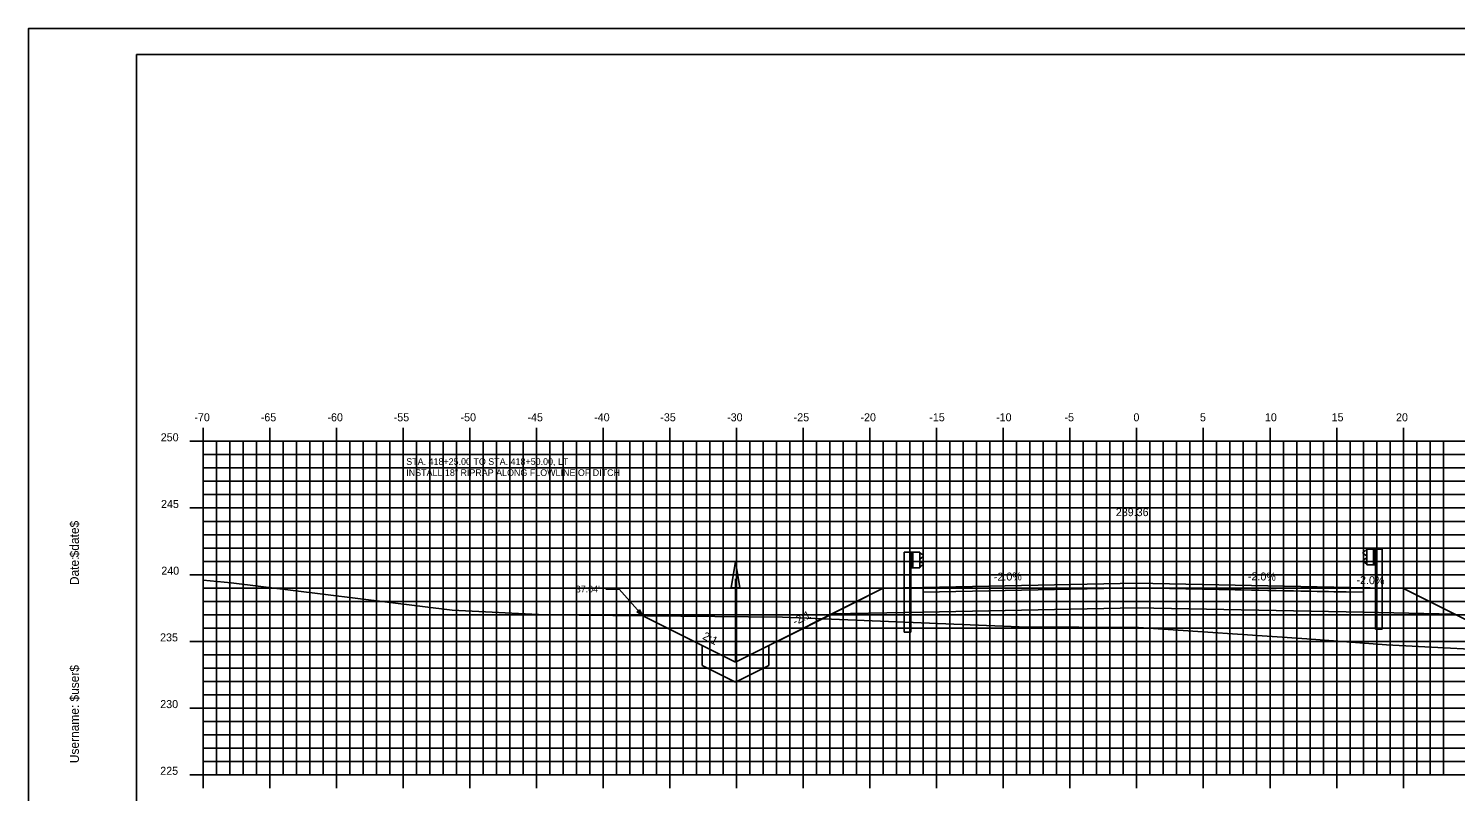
# Model space of a CAD drawing. Extents: x 1160718 to 1173142, y 616002 to 617630.
# Drawn here: x 1168992.3 to 1169099.3, y 616666.7 to 616723.9 of the extents above; entities that cross this region are included whole.
import ezdxf

# ---------------------------------------------------------------- set-up
doc = ezdxf.new("R2010")
doc.units = 0
for name, color, linetype in [('ANNOTATION', 7, 'Continuous'), ('BORDER', 7, 'Continuous'), ('D_Drainage_Ditch_Line', 7, 'Continuous'), ('D_Guardrail_Beam_Lt', 7, 'Continuous'), ('D_Guardrail_Beam_Rt', 7, 'Continuous'), ('D_Roadway_Centerline', 7, 'Continuous'), ('D_Roadway_Centerline_Text', 7, 'Continuous'), ('D_Roadway_Edge_Shoulder', 7, 'Continuous'), ('D_Roadway_Edge_TW', 7, 'Continuous'), ('D_Roadway_Pavement', 7, 'Continuous'), ('D_Roadway_SlopeLines', 7, 'Continuous'), ('D_Roadway_SubGrade', 7, 'Continuous'), ('H_V ANNOTATION', 7, 'Continuous'), ('MAJOR', 7, 'Continuous'), ('MINOR', 7, 'Continuous'), ('PLOT BOUNDARY', 7, 'Continuous'), ('S_Roadway_Centerline', 7, 'Continuous')]:
    doc.layers.add(name, color=color, linetype=linetype)

msp = doc.modelspace()

# ---------------------------------------------------------------- linework, layer by layer
at = {"layer": 'ANNOTATION'}
for p in [(1169035.57, 616681.85), (1169038.33, 616679.84)]:
    msp.add_line(p, (1169036.57, 616681.85), dxfattribs=at)
msp.add_lwpolyline([(1169038.09, 616680.3), (1169038.33, 616679.84), (1169037.91, 616680.14)], close=True, dxfattribs=at)
msp.add_lwpolyline([(1169052.55, 616680), (1169059.37, 616680.13), (1169075.37, 616680.45), (1169092.37, 616680.11), (1169099.19, 616679.98)], dxfattribs=at)
at = {"layer": 'BORDER'}
for p, q in [((1169160.37, 616721.93), (1169000.37, 616721.93)), ((1169000.37, 616721.93), (1169000.37, 616616.93))]:
    msp.add_line(p, q, dxfattribs=at)
at = {"layer": 'D_Drainage_Ditch_Line'}
msp.add_line((1169045.29, 616682.61), (1169045.28, 616676.37), dxfattribs=at)
msp.add_lwpolyline([(1169045.61, 616681.95), (1169044.96, 616681.95), (1169045.29, 616683.92)], close=True, dxfattribs=at)
at = {"layer": 'D_Guardrail_Beam_Lt'}
for p, q in [((1169057.94, 616684.62), (1169057.94, 616678.62)), ((1169058.41, 616684.62), (1169057.94, 616684.62)), ((1169059.1, 616684.62), (1169058.41, 616684.62)), ((1169058.41, 616684.62), (1169058.41, 616683.45)), ((1169058.47, 616684.62), (1169058.47, 616683.45)), ((1169058.58, 616684.62), (1169058.58, 616683.45)), ((1169059.1, 616683.45), (1169059.1, 616684.62)), ((1169059.1, 616684.53), (1169059.17, 616684.52)), ((1169059.33, 616684.27), (1169059.14, 616684.13)), ((1169059.19, 616684.51), (1169059.33, 616684.41)), ((1169058.41, 616683.45), (1169059.1, 616683.45)), ((1169058.43, 616678.62), (1169058.43, 616683.45)), ((1169059.1, 616684.07), (1169059.1, 616684)), ((1169059.17, 616683.55), (1169059.1, 616683.53)), ((1169059.14, 616683.93), (1169059.33, 616683.8)), ((1169059.33, 616683.66), (1169059.19, 616683.56)), ((1169058.43, 616678.62), (1169057.94, 616678.62))]:
    msp.add_line(p, q, dxfattribs=at)
for centre, major_axis, start_param, end_param in [((1169059.18, 616684.07), (-0.0789, 0), 5.323254, 6.283185), ((1169059.16, 616684.48), (0.0417, 0), 0.959931, 1.376053), ((1169059.28, 616684.34), (0.0877, 0), 5.323254, 7.243116), ((1169059.18, 616684), (-0.0789, 0), 6.283185, 7.243116), ((1169059.16, 616683.59), (0.0417, 0), 4.907132, 5.323254), ((1169059.28, 616683.73), (0.0877, 0), 5.323254, 7.243116)]:
    msp.add_ellipse(centre, major_axis=major_axis, ratio=0.995501, start_param=start_param, end_param=end_param, dxfattribs=at)
at = {"layer": 'D_Guardrail_Beam_Rt'}
for p, q in [((1169092.53, 616684.74), (1169092.39, 616684.64)), ((1169092.39, 616684.5), (1169092.58, 616684.36)), ((1169092.58, 616684.16), (1169092.39, 616684.03)), ((1169092.62, 616684.76), (1169092.55, 616684.75)), ((1169092.62, 616684.85), (1169093.31, 616684.85)), ((1169092.62, 616683.68), (1169092.62, 616684.85)), ((1169092.62, 616684.3), (1169092.62, 616684.23)), ((1169093.14, 616684.85), (1169093.14, 616683.68)), ((1169093.25, 616684.85), (1169093.25, 616683.68)), ((1169093.31, 616684.85), (1169093.78, 616684.85)), ((1169093.31, 616684.85), (1169093.31, 616683.68)), ((1169093.78, 616684.85), (1169093.78, 616678.85)), ((1169092.39, 616683.89), (1169092.53, 616683.79)), ((1169092.55, 616683.78), (1169092.62, 616683.76)), ((1169093.31, 616683.68), (1169092.62, 616683.68)), ((1169093.29, 616678.85), (1169093.29, 616683.68)), ((1169093.29, 616678.85), (1169093.78, 616678.85))]:
    msp.add_line(p, q, dxfattribs=at)
for centre, major_axis, start_param, end_param in [((1169092.44, 616684.57), (-0.0877, 0), 5.323254, 7.243116), ((1169092.55, 616684.71), (-0.0417, 0), 4.907132, 5.323254), ((1169092.54, 616684.3), (0.0789, 0), 0, 0.959931), ((1169092.54, 616684.23), (0.0789, 0), 5.323254, 6.283185), ((1169092.44, 616683.96), (-0.0877, 0), 5.323254, 7.243116), ((1169092.55, 616683.82), (-0.0417, 0), 0.959931, 1.376053)]:
    msp.add_ellipse(centre, major_axis=major_axis, ratio=0.995501, start_param=start_param, end_param=end_param, dxfattribs=at)
at = {"layer": 'D_Roadway_Centerline'}
for p, q in [((1169056.37, 616681.91), (1169059.37, 616681.97)), ((1169059.37, 616681.97), (1169075.37, 616682.29)), ((1169075.37, 616682.29), (1169091.37, 616681.97)), ((1169091.37, 616681.97), (1169094.37, 616681.91)), ((1169051.51, 616679.48), (1169056.37, 616681.91)), ((1169038.33, 616679.84), (1169045.28, 616676.37)), ((1169045.28, 616676.37), (1169051.51, 616679.48))]:
    msp.add_line(p, q, dxfattribs=at)
msp.add_lwpolyline([(1169036.33, 616679.86), (1169036.33, 616679.86)], dxfattribs=at)
at = {"layer": 'D_Roadway_Edge_Shoulder'}
msp.add_lwpolyline([(1169059.37, 616681.97), (1169059.37, 616681.63)], dxfattribs=at)
at = {"layer": 'D_Roadway_Edge_TW'}
for p, q in [((1169059.37, 616681.97), (1169075.37, 616682.29)), ((1169059.37, 616681.63), (1169059.37, 616681.97)), ((1169075.37, 616681.95), (1169059.37, 616681.63)), ((1169075.37, 616682.29), (1169091.37, 616681.97)), ((1169091.37, 616681.63), (1169075.37, 616681.95))]:
    msp.add_line(p, q, dxfattribs=at)
at = {"layer": 'D_Roadway_Pavement'}
msp.add_lwpolyline([(1169059.37, 616681.63), (1169059.37, 616681.63), (1169075.37, 616681.95), (1169091.37, 616681.63), (1169091.37, 616681.63), (1169075.37, 616681.95)], close=True, dxfattribs=at)
for points in [[(1169059.37, 616681.63), (1169059.37, 616681.63)], [(1169059.37, 616681.63), (1169059.37, 616681.63)], [(1169091.37, 616681.63), (1169091.37, 616681.63)], [(1169091.37, 616681.63), (1169091.37, 616681.63)]]:
    msp.add_lwpolyline(points, dxfattribs=at)
at = {"layer": 'D_Roadway_SlopeLines'}
msp.add_lwpolyline([(1169056.37, 616681.91), (1169045.28, 616676.37)], dxfattribs=at)
at = {"layer": 'D_Roadway_SubGrade'}
for p, q in [((1169059.37, 616681.63), (1169075.37, 616681.95)), ((1169075.37, 616681.95), (1169092.37, 616681.61)), ((1169091.37, 616681.97), (1169095.36, 616681.89)), ((1169091.37, 616681.97), (1169094.37, 616681.91)), ((1169092.37, 616680.11), (1169092.37, 616681.95)), ((1169059.37, 616680.13), (1169059.37, 616681.63)), ((1169095.37, 616681.89), (1169100.23, 616679.46)), ((1169042.78, 616676.12), (1169042.78, 616677.62)), ((1169047.78, 616676.12), (1169047.78, 616677.62))]:
    msp.add_line(p, q, dxfattribs=at)
for points in [[(1169059.37, 616680.13), (1169059.37, 616681.97), (1169056.37, 616681.91), (1169052.55, 616680)], [(1169045.28, 616674.87), (1169042.78, 616676.12)], [(1169045.28, 616674.87), (1169047.28, 616675.87), (1169047.78, 616676.12)]]:
    msp.add_lwpolyline(points, dxfattribs=at)
at = {"layer": 'MAJOR'}
for p, q in [((1169005.37, 616693.93), (1169005.37, 616692.93)), ((1169010.37, 616693.93), (1169010.37, 616692.93)), ((1169015.37, 616693.93), (1169015.37, 616692.93)), ((1169020.37, 616693.93), (1169020.37, 616692.93)), ((1169025.37, 616693.93), (1169025.37, 616692.93)), ((1169030.37, 616693.93), (1169030.37, 616692.93)), ((1169035.37, 616693.93), (1169035.37, 616692.93)), ((1169040.37, 616693.93), (1169040.37, 616692.93)), ((1169045.37, 616693.93), (1169045.37, 616692.93)), ((1169050.37, 616693.93), (1169050.37, 616692.93)), ((1169055.37, 616693.93), (1169055.37, 616692.93)), ((1169060.37, 616693.93), (1169060.37, 616692.93)), ((1169065.37, 616693.93), (1169065.37, 616692.93)), ((1169070.37, 616693.93), (1169070.37, 616692.93)), ((1169075.37, 616693.93), (1169075.37, 616692.93)), ((1169080.37, 616693.93), (1169080.37, 616692.93)), ((1169085.37, 616693.93), (1169085.37, 616692.93)), ((1169090.37, 616693.93), (1169090.37, 616692.93)), ((1169095.37, 616693.93), (1169095.37, 616692.93)), ((1169004.37, 616692.93), (1169005.37, 616692.93)), ((1169005.37, 616692.93), (1169145.37, 616692.93)), ((1169005.37, 616667.93), (1169005.37, 616692.93)), ((1169005.37, 616667.93), (1169005.37, 616692.93)), ((1169005.37, 616692.93), (1169145.37, 616692.93)), ((1169010.37, 616667.93), (1169010.37, 616692.93)), ((1169015.37, 616667.93), (1169015.37, 616692.93)), ((1169020.37, 616667.93), (1169020.37, 616692.93)), ((1169025.37, 616667.93), (1169025.37, 616692.93)), ((1169030.37, 616667.93), (1169030.37, 616692.93)), ((1169035.37, 616667.93), (1169035.37, 616692.93)), ((1169040.37, 616667.93), (1169040.37, 616692.93)), ((1169045.37, 616667.93), (1169045.37, 616692.93)), ((1169050.37, 616667.93), (1169050.37, 616692.93)), ((1169055.37, 616667.93), (1169055.37, 616692.93)), ((1169060.37, 616667.93), (1169060.37, 616692.93)), ((1169065.37, 616667.93), (1169065.37, 616692.93)), ((1169070.37, 616667.93), (1169070.37, 616692.93)), ((1169075.37, 616667.93), (1169075.37, 616692.93)), ((1169080.37, 616667.93), (1169080.37, 616692.93)), ((1169085.37, 616667.93), (1169085.37, 616692.93)), ((1169090.37, 616667.93), (1169090.37, 616692.93)), ((1169095.37, 616667.93), (1169095.37, 616692.93)), ((1169004.37, 616687.93), (1169005.37, 616687.93)), ((1169005.37, 616687.93), (1169145.37, 616687.93)), ((1169004.37, 616682.93), (1169005.37, 616682.93)), ((1169005.37, 616682.93), (1169145.37, 616682.93)), ((1169004.37, 616677.93), (1169005.37, 616677.93)), ((1169005.37, 616677.93), (1169145.37, 616677.93)), ((1169004.37, 616672.93), (1169005.37, 616672.93)), ((1169005.37, 616672.93), (1169145.37, 616672.93)), ((1169004.37, 616667.93), (1169005.37, 616667.93)), ((1169005.37, 616667.93), (1169145.37, 616667.93)), ((1169005.37, 616667.93), (1169145.37, 616667.93)), ((1169005.37, 616666.93), (1169005.37, 616667.93)), ((1169010.37, 616666.93), (1169010.37, 616667.93)), ((1169015.37, 616666.93), (1169015.37, 616667.93)), ((1169020.37, 616666.93), (1169020.37, 616667.93)), ((1169025.37, 616666.93), (1169025.37, 616667.93)), ((1169030.37, 616666.93), (1169030.37, 616667.93)), ((1169035.37, 616666.93), (1169035.37, 616667.93)), ((1169040.37, 616666.93), (1169040.37, 616667.93)), ((1169045.37, 616666.93), (1169045.37, 616667.93)), ((1169050.37, 616666.93), (1169050.37, 616667.93)), ((1169055.37, 616666.93), (1169055.37, 616667.93)), ((1169060.37, 616666.93), (1169060.37, 616667.93)), ((1169065.37, 616666.93), (1169065.37, 616667.93)), ((1169070.37, 616666.93), (1169070.37, 616667.93)), ((1169075.37, 616666.93), (1169075.37, 616667.93)), ((1169080.37, 616666.93), (1169080.37, 616667.93)), ((1169085.37, 616666.93), (1169085.37, 616667.93)), ((1169090.37, 616666.93), (1169090.37, 616667.93)), ((1169095.37, 616666.93), (1169095.37, 616667.93))]:
    msp.add_line(p, q, dxfattribs=at)
at = {"layer": 'MINOR'}
for p, q in [((1169006.37, 616667.93), (1169006.37, 616692.93)), ((1169007.37, 616667.93), (1169007.37, 616692.93)), ((1169008.37, 616667.93), (1169008.37, 616692.93)), ((1169009.37, 616667.93), (1169009.37, 616692.93)), ((1169011.37, 616667.93), (1169011.37, 616692.93)), ((1169012.37, 616667.93), (1169012.37, 616692.93)), ((1169013.37, 616667.93), (1169013.37, 616692.93)), ((1169014.37, 616667.93), (1169014.37, 616692.93)), ((1169016.37, 616667.93), (1169016.37, 616692.93)), ((1169017.37, 616667.93), (1169017.37, 616692.93)), ((1169018.37, 616667.93), (1169018.37, 616692.93)), ((1169019.37, 616667.93), (1169019.37, 616692.93)), ((1169021.37, 616667.93), (1169021.37, 616692.93)), ((1169022.37, 616667.93), (1169022.37, 616692.93)), ((1169023.37, 616667.93), (1169023.37, 616692.93)), ((1169024.37, 616667.93), (1169024.37, 616692.93)), ((1169026.37, 616667.93), (1169026.37, 616692.93)), ((1169027.37, 616667.93), (1169027.37, 616692.93)), ((1169028.37, 616667.93), (1169028.37, 616692.93)), ((1169029.37, 616667.93), (1169029.37, 616692.93)), ((1169031.37, 616667.93), (1169031.37, 616692.93)), ((1169032.37, 616667.93), (1169032.37, 616692.93)), ((1169033.37, 616667.93), (1169033.37, 616692.93)), ((1169034.37, 616667.93), (1169034.37, 616692.93)), ((1169036.37, 616667.93), (1169036.37, 616692.93)), ((1169037.37, 616667.93), (1169037.37, 616692.93)), ((1169038.37, 616667.93), (1169038.37, 616692.93)), ((1169039.37, 616667.93), (1169039.37, 616692.93)), ((1169041.37, 616667.93), (1169041.37, 616692.93)), ((1169042.37, 616667.93), (1169042.37, 616692.93)), ((1169043.37, 616667.93), (1169043.37, 616692.93)), ((1169044.37, 616667.93), (1169044.37, 616692.93)), ((1169046.37, 616667.93), (1169046.37, 616692.93)), ((1169047.37, 616667.93), (1169047.37, 616692.93)), ((1169048.37, 616667.93), (1169048.37, 616692.93)), ((1169049.37, 616667.93), (1169049.37, 616692.93)), ((1169051.37, 616667.93), (1169051.37, 616692.93)), ((1169052.37, 616667.93), (1169052.37, 616692.93)), ((1169053.37, 616667.93), (1169053.37, 616692.93)), ((1169054.37, 616667.93), (1169054.37, 616692.93)), ((1169056.37, 616667.93), (1169056.37, 616692.93)), ((1169057.37, 616667.93), (1169057.37, 616692.93)), ((1169058.37, 616667.93), (1169058.37, 616692.93)), ((1169059.37, 616667.93), (1169059.37, 616692.93)), ((1169061.37, 616667.93), (1169061.37, 616692.93)), ((1169062.37, 616667.93), (1169062.37, 616692.93)), ((1169063.37, 616667.93), (1169063.37, 616692.93)), ((1169064.37, 616667.93), (1169064.37, 616692.93)), ((1169066.37, 616667.93), (1169066.37, 616692.93)), ((1169067.37, 616667.93), (1169067.37, 616692.93)), ((1169068.37, 616667.93), (1169068.37, 616692.93)), ((1169069.37, 616667.93), (1169069.37, 616692.93)), ((1169071.37, 616667.93), (1169071.37, 616692.93)), ((1169072.37, 616667.93), (1169072.37, 616692.93)), ((1169073.37, 616667.93), (1169073.37, 616692.93)), ((1169074.37, 616667.93), (1169074.37, 616692.93)), ((1169076.37, 616667.93), (1169076.37, 616692.93)), ((1169077.37, 616667.93), (1169077.37, 616692.93)), ((1169078.37, 616667.93), (1169078.37, 616692.93)), ((1169079.37, 616667.93), (1169079.37, 616692.93)), ((1169081.37, 616667.93), (1169081.37, 616692.93)), ((1169082.37, 616667.93), (1169082.37, 616692.93)), ((1169083.37, 616667.93), (1169083.37, 616692.93)), ((1169084.37, 616667.93), (1169084.37, 616692.93)), ((1169086.37, 616667.93), (1169086.37, 616692.93)), ((1169087.37, 616667.93), (1169087.37, 616692.93)), ((1169088.37, 616667.93), (1169088.37, 616692.93)), ((1169089.37, 616667.93), (1169089.37, 616692.93)), ((1169091.37, 616667.93), (1169091.37, 616692.93)), ((1169092.37, 616667.93), (1169092.37, 616692.93)), ((1169093.37, 616667.93), (1169093.37, 616692.93)), ((1169094.37, 616667.93), (1169094.37, 616692.93)), ((1169096.37, 616667.93), (1169096.37, 616692.93)), ((1169097.37, 616667.93), (1169097.37, 616692.93)), ((1169098.37, 616667.93), (1169098.37, 616692.93)), ((1169005.37, 616691.93), (1169145.37, 616691.93)), ((1169005.37, 616691.93), (1169006.37, 616691.93)), ((1169005.37, 616690.93), (1169145.37, 616690.93)), ((1169005.37, 616690.93), (1169006.37, 616690.93)), ((1169005.37, 616689.93), (1169145.37, 616689.93)), ((1169005.37, 616689.93), (1169006.37, 616689.93)), ((1169005.37, 616688.93), (1169145.37, 616688.93)), ((1169005.37, 616688.93), (1169006.37, 616688.93)), ((1169005.37, 616686.93), (1169145.37, 616686.93)), ((1169005.37, 616686.93), (1169006.37, 616686.93)), ((1169005.37, 616685.93), (1169145.37, 616685.93)), ((1169005.37, 616685.93), (1169006.37, 616685.93)), ((1169005.37, 616684.93), (1169145.37, 616684.93)), ((1169005.37, 616684.93), (1169006.37, 616684.93)), ((1169005.37, 616683.93), (1169145.37, 616683.93)), ((1169005.37, 616683.93), (1169006.37, 616683.93)), ((1169005.37, 616681.93), (1169145.37, 616681.93)), ((1169005.37, 616681.93), (1169006.37, 616681.93)), ((1169005.37, 616680.93), (1169145.37, 616680.93)), ((1169005.37, 616680.93), (1169006.37, 616680.93)), ((1169005.37, 616679.93), (1169145.37, 616679.93)), ((1169005.37, 616679.93), (1169006.37, 616679.93)), ((1169005.37, 616678.93), (1169145.37, 616678.93)), ((1169005.37, 616678.93), (1169006.37, 616678.93)), ((1169005.37, 616676.93), (1169145.37, 616676.93)), ((1169005.37, 616676.93), (1169006.37, 616676.93)), ((1169005.37, 616675.93), (1169145.37, 616675.93)), ((1169005.37, 616675.93), (1169006.37, 616675.93)), ((1169005.37, 616674.93), (1169145.37, 616674.93)), ((1169005.37, 616674.93), (1169006.37, 616674.93)), ((1169005.37, 616673.93), (1169145.37, 616673.93)), ((1169005.37, 616673.93), (1169006.37, 616673.93)), ((1169005.37, 616671.93), (1169145.37, 616671.93)), ((1169005.37, 616671.93), (1169006.37, 616671.93)), ((1169005.37, 616670.93), (1169145.37, 616670.93)), ((1169005.37, 616670.93), (1169006.37, 616670.93)), ((1169005.37, 616669.93), (1169145.37, 616669.93)), ((1169005.37, 616669.93), (1169006.37, 616669.93)), ((1169005.37, 616668.93), (1169145.37, 616668.93)), ((1169005.37, 616668.93), (1169006.37, 616668.93))]:
    msp.add_line(p, q, dxfattribs=at)
at = {"layer": 'PLOT BOUNDARY'}
msp.add_lwpolyline([(1168992.27, 616613.87), (1169162.27, 616613.87), (1169162.27, 616723.87), (1168992.27, 616723.87)], close=True, dxfattribs=at)
at = {"layer": 'S_Roadway_Centerline'}
msp.add_lwpolyline([(1169005.37, 616682.51), (1169007.48, 616682.33), (1169024.05, 616680.27), (1169031.02, 616679.92), (1169048.82, 616679.74), (1169066.55, 616679.03), (1169075.5, 616678.96), (1169088.12, 616678.13), (1169094.11, 616677.67), (1169104.68, 616677.12), (1169107.53, 616677.23), (1169126.55, 616678.33), (1169130.06, 616677.01), (1169134.99, 616679.48), (1169143.14, 616682.79), (1169145.37, 616683.77)], dxfattribs=at)

# ---------------------------------------------------------------- texts
at = {"layer": 'ANNOTATION'}
for s, p in [('STA. 418+25.00 TO STA. 418+50.00, LT', (1169020.6, 616691.16)), ('INSTALL 18" RIPRAP ALONG FLOWLINE OF DITCH', (1169020.6, 616690.33)), ("37.04'", (1169033.31, 616681.6))]:
    msp.add_text(s, height=0.5, dxfattribs=at).set_placement(p)
for s, rotation, p in [('-2.0%', 1.1458, (1169064.67, 616682.47)), ('-2.0%', 358.8542, (1169083.71, 616682.52)), ('-2.0%', 358.8542, (1169091.85, 616682.24)), ('-2:1', 26.5651, (1169049.76, 616679.12)), ('2:1', 333.4349, (1169042.77, 616678.14))]:
    msp.add_text(s, height=0.6, rotation=rotation, dxfattribs=at).set_placement(p)
at = {"layer": 'BORDER'}
for s, p in [('$date$', (1168996.05, 616684.23)), ('Date:', (1168996.05, 616682.15)), ('$user$', (1168996.05, 616673.42)), ('Username:', (1168996.05, 616668.8))]:
    msp.add_text(s, height=0.67, rotation=90, dxfattribs=at).set_placement(p)
at = {"layer": 'D_Roadway_Centerline'}
for s, p in [('C', (1169075.36, 616682.29)), ('L', (1169075.37, 616682.28))]:
    msp.add_text(s, height=0.0146, dxfattribs=at).set_placement(p)
at = {"layer": 'D_Roadway_Centerline_Text'}
msp.add_text('239.36', height=0.6, dxfattribs=at).set_placement((1169073.81, 616687.32))
at = {"layer": 'H_V ANNOTATION'}
for s, p in [('-70', (1169004.71, 616694.43)), ('-65', (1169009.69, 616694.43)), ('-60', (1169014.69, 616694.43)), ('-55', (1169019.66, 616694.43)), ('-50', (1169024.67, 616694.43)), ('-45', (1169029.69, 616694.43)), ('-40', (1169034.69, 616694.43)), ('-35', (1169039.65, 616694.43)), ('-30', (1169044.66, 616694.43)), ('-25', (1169049.65, 616694.43)), ('-20', (1169054.66, 616694.43)), ('-15', (1169059.82, 616694.43)), ('-10', (1169064.83, 616694.43)), ('-5', (1169069.96, 616694.43)), ('0', (1169075.13, 616694.43)), ('5', (1169080.12, 616694.43)), ('10', (1169084.99, 616694.43)), ('15', (1169089.99, 616694.43)), ('20', (1169094.82, 616694.43)), ('250', (1169002.19, 616692.93)), ('245', (1169002.21, 616687.93)), ('240', (1169002.23, 616682.93)), ('235', (1169002.14, 616677.93)), ('230', (1169002.15, 616672.93)), ('225', (1169002.15, 616667.93))]:
    msp.add_text(s, height=0.6, dxfattribs=at).set_placement(p)

doc.saveas('drawing.dxf')
